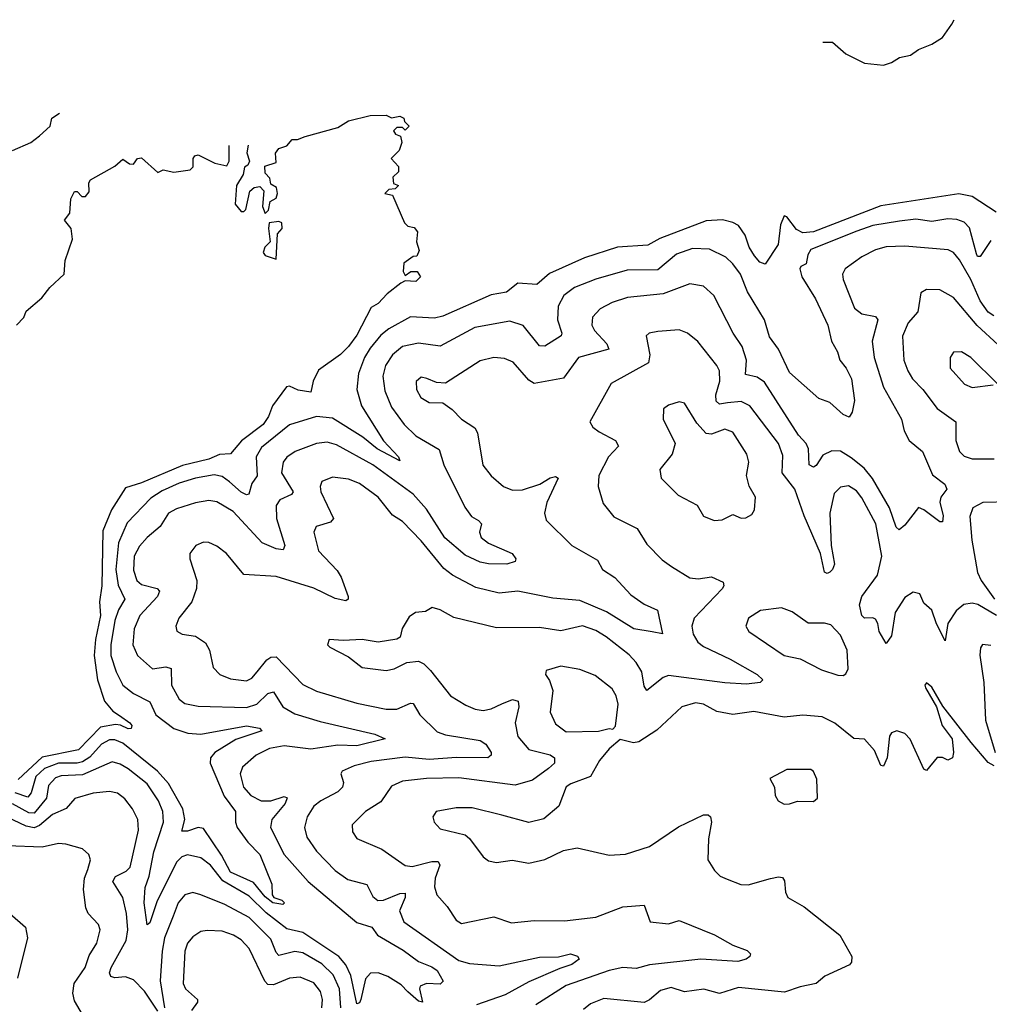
# Model space of a CAD drawing. Extents: x 1678431 to 1860718, y 384618 to 522882.
# Tile 335 of 473: x 1764911 to 1768519, y 516538 to 520202. Entities that reach past the tile are written whole.
import ezdxf

# ---------------------------------------------------------------- set-up
doc = ezdxf.new("R2010")
doc.units = 0

msp = doc.modelspace()

# ---------------------------------------------------------------- linework, layer by layer
at = {"layer": '0CON10XD'}
for points in [[(1767898.8, 520118.3), (1767935, 520118.1), (1767985, 520074.4), (1768055, 520039.4), (1768125, 520032.9), (1768155, 520042), (1768185, 520061.2), (1768225, 520070), (1768255, 520091.2), (1768305, 520110.8), (1768344.6, 520135.4), (1768379.2, 520185), (1768387.4, 520201.5)], [(1764884.7, 519715.3), (1764952.5, 519745), (1764985, 519768.9), (1765024.2, 519805), (1765031.2, 519835), (1765059.9, 519854.2)], [(1765761.6, 519734.1), (1765755.9, 519705.9), (1765766.7, 519675), (1765759.5, 519660.5), (1765747.5, 519652.5), (1765742.9, 519625), (1765717.5, 519585), (1765713.3, 519515), (1765735, 519487.5), (1765745, 519487.5), (1765752.5, 519495), (1765767.1, 519562.9), (1765783.1, 519576.9), (1765805, 519581.2), (1765820, 519565), (1765814.2, 519505.8), (1765825, 519480), (1765837, 519493), (1765842.5, 519525), (1765865, 519537.5), (1765870, 519555), (1765867, 519577), (1765845, 519590), (1765841.7, 519611.7), (1765825, 519630), (1765823.8, 519656.2), (1765865, 519670), (1765862.5, 519705), (1765875, 519722.5), (1765905, 519732.5), (1765925, 519756), (1765945, 519756.2), (1765972.9, 519767.1), (1766095, 519800), (1766135, 519825.5), (1766215, 519845.5), (1766275, 519846.7), (1766295, 519836.7), (1766325, 519842.5), (1766340, 519835), (1766343, 519823), (1766360, 519805), (1766345, 519790), (1766335, 519800), (1766315, 519800), (1766302.5, 519787.5), (1766310, 519775), (1766328.3, 519768.3), (1766333.3, 519745), (1766322.5, 519715), (1766293.3, 519685), (1766320, 519655), (1766320, 519635), (1766300, 519615), (1766301.7, 519591.7), (1766320, 519585), (1766308.3, 519571.7), (1766285, 519570), (1766270, 519555), (1766298.3, 519548.3), (1766342.5, 519445), (1766355, 519433.3), (1766378.3, 519428.3), (1766391.7, 519411.7), (1766387.5, 519375), (1766397, 519343), (1766388.3, 519321.7), (1766375, 519320), (1766340, 519295), (1766337.5, 519265), (1766345, 519250), (1766366.1, 519263.9), (1766390, 519265), (1766402, 519245), (1766385, 519227.1), (1766345, 519230), (1766328.9, 519221.1), (1766278.3, 519181.7), (1766245, 519146), (1766219.3, 519130.7), (1766165, 519027.5), (1766135, 518985.6), (1766105, 518955.6), (1766023.2, 518896.8), (1766003.6, 518856.4), (1765995, 518816), (1765947.5, 518822.5), (1765915, 518837.5), (1765904.3, 518835.7), (1765851.2, 518765), (1765836.7, 518725), (1765817.6, 518695), (1765736, 518634), (1765695, 518586.1), (1765655, 518583.6), (1765615, 518566), (1765516.9, 518543.1), (1765365, 518478.1), (1765305, 518458.9), (1765252.2, 518377.8), (1765220.7, 518299.3), (1765216.3, 518095), (1765208.2, 518035), (1765212, 517985), (1765193.4, 517895), (1765188.7, 517835), (1765200.7, 517745), (1765226.2, 517666.2), (1765258, 517628), (1765282.1, 517612.1), (1765320.8, 517585), (1765328, 517575), (1765325.6, 517564.4), (1765315, 517562.5), (1765286.4, 517576.4), (1765268.2, 517578.2), (1765211.6, 517568.4), (1765130, 517485), (1764995, 517457.1), (1764905.5, 517374.5)], [(1764898.8, 519065), (1764926.1, 519093.9), (1764935, 519117.5), (1764993.9, 519166.1), (1765023.3, 519205), (1765076.7, 519255), (1765080, 519305), (1765107.5, 519385), (1765102.5, 519425), (1765077.5, 519455), (1765098.3, 519481.7), (1765101.2, 519535), (1765115, 519562.5), (1765125, 519562.5), (1765143, 519543), (1765156.1, 519543.9), (1765169.3, 519560.7), (1765168.8, 519595), (1765174.1, 519605.9), (1765265, 519656.7), (1765295, 519682.5), (1765320, 519665), (1765335, 519663.3), (1765350, 519685), (1765365, 519687.5), (1765425, 519632.5), (1765445, 519643.3), (1765485, 519633.8), (1765545, 519642.5), (1765556.4, 519653.6), (1765556.7, 519685), (1765563.3, 519695), (1765575, 519698.8), (1765637.5, 519667.5), (1765681.7, 519658.3), (1765690, 519675), (1765690.6, 519733)], [(1768544.4, 519485), (1768455, 519543.8), (1768405, 519553.9), (1768115, 519509.1), (1767865, 519411.8), (1767825, 519408.6), (1767801.2, 519421.2), (1767765, 519468.5), (1767755, 519471.9), (1767741.7, 519438.3), (1767733.1, 519365), (1767685, 519291.2), (1767665, 519298.6), (1767645, 519322.5), (1767625.3, 519355), (1767610.1, 519400.1), (1767585, 519435.6), (1767565, 519447.1), (1767526.6, 519456.6), (1767465, 519453.4), (1767292.9, 519387.1), (1767247.8, 519362.2), (1767134.8, 519355.2), (1767012.2, 519315), (1766882.8, 519257.2), (1766835, 519216), (1766765, 519220.8), (1766721.9, 519188.1), (1766665, 519178.1), (1766485, 519097.8), (1766455, 519090.6), (1766365, 519096.2), (1766285, 519050.8), (1766255, 519027.3), (1766215, 518978.6), (1766194.1, 518945), (1766171.7, 518885), (1766165.3, 518825), (1766182.5, 518765), (1766264.5, 518634.5), (1766321.1, 518575), (1766325, 518560), (1766241.1, 518605), (1766187.4, 518647.4), (1766075, 518719.2), (1766015, 518724.8), (1765915, 518693.8), (1765810.7, 518609.3), (1765791.5, 518575), (1765795.3, 518504.7), (1765774.4, 518475.6), (1765764.1, 518435.9), (1765755, 518433.5), (1765735, 518443), (1765691.5, 518481.5), (1765665, 518501.3), (1765635, 518508.3), (1765565, 518495.9), (1765505, 518476.6), (1765441.3, 518448.7), (1765398.8, 518421.2), (1765311.2, 518328.8), (1765278.5, 518255), (1765268.9, 518155), (1765277, 518097), (1765302.5, 518045), (1765278.3, 518005), (1765265.2, 517965.2), (1765250, 517875), (1765250.9, 517835), (1765270, 517775), (1765295.5, 517725.5), (1765335, 517694.7), (1765395, 517662.9), (1765417.8, 517615), (1765485, 517563.3), (1765536.4, 517546.4), (1765585, 517543.2), (1765755, 517573.8), (1765803.8, 517565), (1765812.5, 517555), (1765715, 517523.2), (1765637.3, 517475), (1765620.8, 517455), (1765620, 517435), (1765672.3, 517312.3), (1765714.6, 517255), (1765713.9, 517215), (1765720.6, 517195), (1765760.5, 517140.5), (1765804.4, 517095), (1765849.2, 516985), (1765850, 516945), (1765856.7, 516935), (1765886.2, 516925), (1765896.2, 516915), (1765890.7, 516909.3), (1765853.5, 516915), (1765825, 516937.7), (1765780.9, 516990.9), (1765695, 517029.5), (1765662.1, 517092.1), (1765595, 517191.8), (1765575, 517195.3), (1765535, 517181.8), (1765515, 517182), (1765525.3, 517224.7), (1765518.3, 517265), (1765465, 517359), (1765424.1, 517405), (1765295, 517509.4), (1765265, 517521.5), (1765245, 517522), (1765215, 517505.5), (1765172.3, 517457.7), (1765145, 517440), (1765125, 517434.4), (1765055, 517435.3), (1765003.2, 517415), (1764971.5, 517385), (1764954.4, 517325), (1764941.7, 517308.3), (1764893.9, 517323.9)], [(1768525, 519380.3), (1768485, 519320), (1768475, 519320.9), (1768470.7, 519330.7), (1768445, 519426.4), (1768425, 519447.8), (1768398.3, 519458.3), (1768365, 519460), (1768305, 519450.8), (1768245, 519458.8), (1768185, 519452.2), (1768085, 519436.2), (1768026, 519414), (1767855, 519346.3), (1767843.7, 519326.3), (1767836.9, 519293.1), (1767817.1, 519282.9), (1767813.6, 519275), (1767821.4, 519245), (1767872.3, 519162.3), (1767918.4, 519065), (1767931.1, 519005), (1767954, 518965), (1767962.1, 518935), (1767986, 518905), (1768005.8, 518865), (1768017.5, 518785), (1768008.8, 518741.2), (1767997, 518723), (1767975, 518732.2), (1767925, 518777.5), (1767885, 518791.4), (1767775, 518888.1), (1767734.4, 518975), (1767701.3, 519021.3), (1767682.7, 519085), (1767619.2, 519189.2), (1767592.8, 519255), (1767565, 519293.6), (1767538, 519318), (1767477.4, 519347.4), (1767415, 519350), (1767355, 519328.4), (1767285, 519271.3), (1767171, 519269), (1767054.5, 519235.5), (1766975, 519204.7), (1766935.9, 519175), (1766914.3, 519135), (1766912.3, 519085), (1766928, 519035), (1766926.2, 519025), (1766865, 518986.6), (1766845, 518987.9), (1766785, 519063.8), (1766735, 519080), (1766605, 519056.4), (1766475, 518986.8), (1766395, 518998.4), (1766335.6, 518985), (1766298, 518955), (1766271.9, 518915), (1766262.9, 518875), (1766269.9, 518820.1), (1766295, 518760), (1766341.8, 518695), (1766385, 518652.7), (1766471.5, 518601.5), (1766489.2, 518545), (1766567, 518387), (1766592.2, 518352.2), (1766618.3, 518338.3), (1766629.4, 518325), (1766622.5, 518295), (1766628.2, 518275), (1766655, 518253.4), (1766743.1, 518215), (1766756.9, 518195), (1766754.2, 518185), (1766724.1, 518175.9), (1766655, 518177), (1766625, 518183.3), (1766569, 518209), (1766493.1, 518273.1), (1766425, 518379.7), (1766375, 518435.8), (1766225, 518544.8), (1766090.1, 518620.1), (1766055, 518629.2), (1766015, 518624.1), (1765935.7, 518594.3), (1765905, 518573.8), (1765890.9, 518555), (1765884.7, 518515), (1765928.2, 518445), (1765922.7, 518435), (1765879.5, 518415), (1765865.9, 518394.1), (1765866.3, 518345), (1765897.3, 518245), (1765891.1, 518228.9), (1765865, 518232.3), (1765813.6, 518255), (1765705, 518371.3), (1765645, 518407.1), (1765615, 518412.2), (1765565, 518403.1), (1765495, 518381.6), (1765465, 518364.6), (1765433.8, 518315), (1765385.5, 518275), (1765357.4, 518242.6), (1765337.6, 518205), (1765335, 518152.5), (1765347.2, 518115), (1765365, 518100), (1765422.9, 518085), (1765431.1, 518075), (1765423.4, 518055), (1765357.9, 517985), (1765337.2, 517935), (1765332.4, 517875), (1765349.6, 517835), (1765405, 517786.2), (1765455, 517793.1), (1765475, 517786.9), (1765476.2, 517725), (1765505, 517673.5), (1765525, 517656.8), (1765575, 517646.6), (1765755, 517642.5), (1765793.8, 517655), (1765835, 517694.7), (1765855, 517700.4), (1765890, 517645), (1765935, 517618), (1766029.6, 517589.6), (1766233.1, 517543.1), (1766271.2, 517525), (1766165, 517499.3), (1766095, 517501.3), (1765995, 517487.6), (1765895, 517499.8), (1765840.3, 517489.7), (1765790.5, 517465), (1765739.8, 517420.2), (1765731.1, 517395), (1765743.3, 517345), (1765770.8, 517315), (1765809.2, 517295), (1765845, 517294.5), (1765895, 517310.6), (1765906.3, 517306.3), (1765899, 517285), (1765849.7, 517225), (1765844.1, 517195), (1765895.3, 517095), (1765985, 516994.2), (1766165, 516841.8), (1766221.5, 516825), (1766242.7, 516795), (1766338.5, 516738.5), (1766395, 516696.8), (1766445, 516677.6), (1766465, 516663.6), (1766486.4, 516623.6), (1766475, 516612.1), (1766425, 516615.3), (1766401.2, 516605), (1766398.2, 516595), (1766410, 516545), (1766395, 516549.5), (1766355, 516583.9), (1766330, 516610), (1766281.5, 516641.5), (1766245, 516654.7), (1766216.2, 516653.8), (1766197.2, 516632.8), (1766180, 516555), (1766175, 516542.5), (1766165, 516538.9), (1766143.3, 516645), (1766124.9, 516684.9), (1766099, 516715), (1765965, 516804.5), (1765905, 516818.4), (1765827.7, 516877.7), (1765765, 516940.2), (1765666.8, 516996.8), (1765620.6, 517055), (1765585, 517082.5), (1765535, 517094.2), (1765515, 517086.3), (1765495, 517066.6), (1765421.6, 516918.4), (1765395, 516840.8), (1765385, 516833.8), (1765374.5, 516915), (1765377.6, 516972.4), (1765392.5, 517015), (1765410.7, 517105), (1765446, 517215), (1765443.8, 517255), (1765428, 517295), (1765385, 517357.9), (1765315, 517413.9), (1765285, 517431.2), (1765255, 517439.7), (1765145, 517391.6), (1765065, 517388), (1765045, 517380.9), (1765018.6, 517351.4), (1765011, 517305), (1764965, 517248.5), (1764945, 517249.5), (1764884, 517284)], [(1765865, 519310), (1765870, 519405), (1765887.5, 519425), (1765886.7, 519445), (1765875, 519450), (1765840, 519445), (1765836.7, 519425), (1765843.3, 519375), (1765823.8, 519355), (1765816.7, 519335), (1765823.9, 519323.9), (1765865, 519310)], [(1768535, 519099.1), (1768515, 519113.2), (1768484.5, 519155), (1768449.8, 519235), (1768408.2, 519308.2), (1768385.2, 519335.2), (1768366, 519345), (1768205, 519358.6), (1768135, 519355.8), (1768095.2, 519344.8), (1768045, 519319.6), (1767982.5, 519275), (1767972.9, 519255), (1767975.5, 519235), (1768017.7, 519127.7), (1768045, 519106.9), (1768095, 519097.3), (1768103.6, 519085), (1768082.6, 519005), (1768090, 518945), (1768125, 518834.5), (1768192.5, 518715), (1768202.1, 518672.1), (1768220, 518635), (1768270, 518595), (1768307.9, 518507.9), (1768352.9, 518472.9), (1768360.6, 518455), (1768338.8, 518425), (1768334.1, 518405.9), (1768346.8, 518355), (1768345, 518333.3), (1768335, 518332.5), (1768275, 518377.9), (1768255, 518385.7), (1768205, 518321.1), (1768183.4, 518303.4), (1768172.6, 518312.6), (1768147.8, 518385), (1768084.6, 518494.6), (1768052.6, 518532.6), (1768005, 518571.7), (1767965, 518595.3), (1767933.3, 518596.7), (1767899.2, 518580.8), (1767875, 518542.5), (1767865, 518536.5), (1767848.9, 518545), (1767845.6, 518605), (1767837.5, 518625), (1767809.2, 518655), (1767682.5, 518852.5), (1767655, 518871), (1767611.3, 518881.3), (1767615.2, 518935), (1767598.8, 518985), (1767565.3, 519035), (1767494.4, 519175), (1767455, 519209.5), (1767405, 519218.8), (1767305, 519181), (1767172, 519168), (1767115, 519149.1), (1767071.5, 519125), (1767042.5, 519095), (1767040, 519065), (1767049.3, 519045), (1767095.9, 518995), (1767102.9, 518975), (1766990.6, 518945), (1766935, 518867.3), (1766825, 518847.9), (1766805, 518860.5), (1766746.8, 518926.8), (1766715, 518940.4), (1766675, 518944.6), (1766625, 518931.5), (1766495, 518849.4), (1766461.8, 518851.8), (1766426.2, 518866.2), (1766405, 518870.8), (1766385.8, 518855), (1766388.1, 518825), (1766403.3, 518795), (1766435, 518776.9), (1766485, 518775.8), (1766520.8, 518750.8), (1766555.6, 518715), (1766605, 518682.2), (1766614.7, 518664.7), (1766634.1, 518544.1), (1766665, 518504.4), (1766711.4, 518465), (1766745, 518450.9), (1766782.4, 518452.4), (1766846.4, 518473.6), (1766885, 518496.8), (1766905, 518501.1), (1766915, 518496), (1766872.8, 518405), (1766863.8, 518365), (1766869.5, 518339.5), (1766965, 518244.4), (1767060.5, 518190.5), (1767080, 518155), (1767125, 518125.5), (1767185, 518061.8), (1767235, 518026.2), (1767284.5, 518004.5), (1767303.3, 517916.7), (1767264, 517924), (1767196.7, 517935), (1767095, 517997.5), (1766995, 518040.6), (1766895, 518048.9), (1766765, 518074.7), (1766695, 518067.7), (1766608, 518088), (1766521.1, 518135), (1766489, 518159), (1766405, 518262.3), (1766335, 518333.9), (1766297.7, 518357.7), (1766245, 518425.3), (1766175.5, 518475), (1766135, 518491.4), (1766075, 518498.9), (1766035, 518482.5), (1766029.2, 518465), (1766031.8, 518445), (1766078.9, 518345), (1766068.2, 518331.8), (1766014.5, 518315.5), (1766005.6, 518295), (1766023.1, 518225), (1766092, 518152), (1766107.1, 518127.1), (1766133.5, 518055), (1766132.9, 518045), (1766125, 518038.9), (1766085, 518048.1), (1766005, 518086.4), (1765865, 518129.1), (1765745, 518137.5), (1765680.8, 518215), (1765645, 518242.9), (1765615, 518255.6), (1765595, 518256.9), (1765566.2, 518245), (1765544.3, 518215), (1765544.2, 518195), (1765570.4, 518115), (1765568.9, 518085), (1765551.2, 518035), (1765503.5, 517975), (1765492.2, 517945), (1765495.6, 517925.6), (1765515.5, 517915.5), (1765565, 517907.5), (1765602.1, 517882.1), (1765617.9, 517855), (1765631.4, 517791.4), (1765655.3, 517765.3), (1765695, 517748.4), (1765755, 517740.7), (1765775, 517751.8), (1765795, 517774.7), (1765830.8, 517819.2), (1765845, 517828.9), (1765865, 517830.8), (1765965, 517727.9), (1766015, 517702.8), (1766165, 517657.8), (1766274.6, 517635.4), (1766315, 517636.4), (1766365, 517657.8), (1766375, 517656.9), (1766400.4, 517615), (1766465, 517551.9), (1766495, 517540.2), (1766625, 517519.1), (1766645, 517505.7), (1766665.6, 517475), (1766665.6, 517465), (1766653.3, 517455), (1766536.5, 517456.5), (1766435, 517448.1), (1766345, 517457.7), (1766219.2, 517440.8), (1766155.2, 517424.8), (1766110.8, 517405), (1766105.8, 517395), (1766116.5, 517363.5), (1766111.8, 517345), (1766095, 517327.7), (1766031.5, 517295), (1766005.7, 517274.3), (1765981.3, 517235), (1765970.4, 517195), (1765979.6, 517159.6), (1766015, 517107.5), (1766085, 517035.4), (1766131.9, 517001.9), (1766203.1, 516983.1), (1766225, 516938.6), (1766244.1, 516924.1), (1766265.4, 516925.4), (1766325, 516950.2), (1766345, 516950.8), (1766345.2, 516935), (1766324.7, 516885), (1766340.4, 516845), (1766545, 516700), (1766585, 516689.5), (1766695, 516681.2), (1766845, 516712.8), (1766915.4, 516714.6), (1766960, 516725), (1766987, 516717), (1766992.9, 516705), (1766965, 516685.8), (1766921.3, 516671.3), (1766805, 516621.2), (1766717.4, 516572.6), (1766611.1, 516535)], [(1768551.5, 518991.5), (1768473, 519063), (1768385, 519167.5), (1768335, 519196.5), (1768285, 519198.1), (1768264.4, 519185.6), (1768253.3, 519115), (1768216.5, 519073.5), (1768196.4, 519023.6), (1768201.2, 518935), (1768215.3, 518895), (1768233.2, 518865), (1768271.8, 518825), (1768324.8, 518754.8), (1768394.4, 518705), (1768394.1, 518635), (1768407.3, 518595), (1768425, 518577.5), (1768455, 518567.5), (1768536.8, 518566.8)], [(1768545.6, 517984.4), (1768475.6, 518025.6), (1768455, 518030.5), (1768424.4, 518025), (1768395, 518002.3), (1768364.6, 517955), (1768355, 517890), (1768322.8, 517952.8), (1768305, 518004), (1768275, 518030), (1768260, 518065), (1768235, 518071.4), (1768205, 518051.1), (1768168.8, 517995), (1768155, 517908.8), (1768135, 517880), (1768109.2, 517925), (1768104.2, 517955), (1768095, 517971.2), (1768085, 517976), (1768055, 517974.2), (1768044.1, 517984.1), (1768035.4, 518024.6), (1768044.7, 518055.3), (1768102.2, 518135), (1768119.2, 518205), (1768096.7, 518325), (1768045, 518422.5), (1768025, 518448), (1767995, 518467.5), (1767965, 518462.1), (1767941.4, 518438.6), (1767924.8, 518365), (1767930.8, 518245), (1767942.5, 518175), (1767935.6, 518155), (1767925, 518145.6), (1767915, 518140.8), (1767905.7, 518145.7), (1767890.8, 518215), (1767829.8, 518355), (1767794.8, 518454.8), (1767747.9, 518515), (1767750.3, 518580.3), (1767734.8, 518624.8), (1767627.9, 518765), (1767595, 518781.1), (1767544.5, 518775.5), (1767515, 518771), (1767502.2, 518782.2), (1767501.5, 518805), (1767516.7, 518856.7), (1767514.7, 518895), (1767505.2, 518915.2), (1767434.3, 519004.3), (1767395.7, 519035), (1767365, 519047.3), (1767285, 519041.5), (1767253.3, 519035), (1767242, 519025), (1767256.2, 518955), (1767251.2, 518925), (1767112, 518848), (1767032, 518705), (1767044.2, 518685), (1767067.3, 518667.3), (1767127.8, 518635), (1767138.9, 518615), (1767101.8, 518575), (1767065.5, 518505), (1767063.3, 518465), (1767081.5, 518401.5), (1767122.1, 518352.1), (1767208.3, 518308.3), (1767245, 518249.4), (1767301.1, 518191.1), (1767336.7, 518166.7), (1767404, 518124), (1767435, 518121.3), (1767485, 518128.5), (1767528.8, 518108.8), (1767531.1, 518095), (1767525, 518083.1), (1767420.4, 517975), (1767411.6, 517945), (1767416.7, 517915), (1767433.9, 517885), (1767455, 517868.8), (1767555, 517822), (1767655.5, 517765), (1767675.6, 517745), (1767666.2, 517735), (1767615, 517729.2), (1767535, 517733.3), (1767325, 517761.1), (1767305, 517753.4), (1767245, 517705.6), (1767235, 517721.2), (1767225.7, 517775), (1767205, 517809.1), (1767178.3, 517838.3), (1767092.7, 517905), (1767055, 517928.8), (1767005, 517946.4), (1766925, 517927.1), (1766845, 517939.3), (1766685, 517938.9), (1766526.7, 517976.7), (1766475, 518006), (1766446.4, 518013.6), (1766421.2, 517998.8), (1766384.3, 517995.7), (1766360.5, 517979.5), (1766333.8, 517936.2), (1766326.3, 517903.7), (1766315, 517895.8), (1766245, 517885.6), (1766185.4, 517895.4), (1766115, 517890.8), (1766062.5, 517895), (1766056.7, 517875), (1766065, 517866.7), (1766135, 517831.2), (1766185, 517791.1), (1766275, 517779.5), (1766305, 517785.6), (1766351.1, 517808.9), (1766395, 517814.4), (1766414.6, 517804.6), (1766439.5, 517779.5), (1766514.4, 517685), (1766571.3, 517651.3), (1766605.8, 517635.8), (1766635, 517631.4), (1766665, 517637.2), (1766704.5, 517655.5), (1766745, 517671.2), (1766765.6, 517665.6), (1766768.3, 517645), (1766754.7, 517584.7), (1766764.2, 517534.2), (1766805.2, 517485.2), (1766885, 517465.8), (1766900.6, 517455), (1766900.5, 517435), (1766879.3, 517415), (1766818.8, 517371.2), (1766755, 517352.8), (1766545, 517380.2), (1766425, 517377.4), (1766335, 517367.6), (1766295, 517349.5), (1766255, 517290.5), (1766197.8, 517255), (1766147.8, 517205), (1766149.4, 517179.4), (1766165, 517154.4), (1766259.2, 517115), (1766345, 517053.8), (1766370.9, 517050.9), (1766445, 517068.7), (1766468.4, 517068.4), (1766474.2, 517055), (1766456.8, 517006.8), (1766454.1, 516974.1), (1766463.5, 516945), (1766502, 516902), (1766535, 516850.8), (1766555, 516837.8), (1766675, 516862.5), (1766741.3, 516841.3), (1766825, 516850), (1766937.7, 516847.7), (1767055, 516862.2), (1767155, 516900.4), (1767235, 516906.7), (1767256.7, 516845), (1767325, 516837.5), (1767365, 516849.4), (1767496.2, 516796.2), (1767565, 516757.5), (1767617.9, 516737.9), (1767630.8, 516725), (1767628.1, 516715), (1767614, 516705), (1767583.4, 516696.6), (1767445, 516705.2), (1767254.7, 516684.7)], [(1768548.3, 518848.3), (1768450, 518945), (1768415, 518965.6), (1768385.7, 518964.3), (1768372.9, 518945), (1768372.9, 518905), (1768426, 518845), (1768455, 518832.7), (1768532.5, 518842.5)], [(1767495, 518337.5), (1767525, 518340), (1767565, 518360), (1767595, 518346), (1767612.3, 518347.7), (1767635, 518360), (1767645, 518377.5), (1767649.4, 518425), (1767625, 518466.2), (1767615.4, 518505), (1767624.4, 518555), (1767616.9, 518585), (1767565, 518666.5), (1767535, 518677.9), (1767485, 518659.6), (1767465, 518661.1), (1767430.3, 518700.3), (1767385, 518774), (1767365, 518779.2), (1767325, 518767.1), (1767306.9, 518753.1), (1767305.6, 518715), (1767350, 518625), (1767339.4, 518585), (1767292.6, 518527.4), (1767298.1, 518495), (1767361.7, 518431.7), (1767431.2, 518395), (1767455, 518354), (1767495, 518337.5)], [(1768595, 518407.9), (1768495, 518404.8), (1768457.9, 518385), (1768446.8, 518353.2), (1768454.1, 518265), (1768475.2, 518145), (1768488.6, 518115), (1768538.4, 518045)], [(1767975, 517761.1), (1767985, 517767.5), (1767994, 517786), (1767990, 517855), (1767965, 517911.5), (1767929.3, 517949.3), (1767905, 517955.4), (1767845, 517955.5), (1767785, 517998.2), (1767745, 518012.9), (1767667.4, 518002.6), (1767622.9, 517975), (1767612.9, 517945), (1767624, 517925), (1767755, 517835.5), (1767815, 517822.7), (1767895, 517782), (1767955, 517761.8), (1767975, 517761.1)], [(1768525, 517873.3), (1768493.3, 517876.7), (1768485.6, 517864.4), (1768483.8, 517836.2), (1768497.9, 517735), (1768504.7, 517595), (1768540.7, 517475)], [(1766945, 517551.5), (1767065, 517554.4), (1767103.9, 517563.9), (1767118.3, 517561.7), (1767127.7, 517572.3), (1767138.5, 517655), (1767130.9, 517685), (1767115, 517711.4), (1767051.7, 517761.7), (1766995, 517783.5), (1766925, 517795.6), (1766870.6, 517779.4), (1766868, 517765), (1766882.5, 517742.5), (1766894.6, 517705), (1766884.6, 517624.6), (1766905, 517580.8), (1766945, 517551.5)], [(1768536.7, 517425), (1768515, 517437.1), (1768451.7, 517511.7), (1768346.4, 517646.4), (1768305, 517717.5), (1768285, 517733.3), (1768278.8, 517725), (1768281.9, 517715), (1768322.2, 517645), (1768343.1, 517575), (1768380.5, 517525), (1768385.5, 517475), (1768381.4, 517455), (1768365, 517445.7), (1768345, 517455.5), (1768325, 517456.2), (1768285, 517408), (1768275, 517412), (1768224.7, 517524.7), (1768205, 517545.6), (1768175, 517555.5), (1768155, 517548.1), (1768147.9, 517535), (1768139.2, 517455), (1768125, 517423.8), (1768115, 517426.2), (1768091.7, 517481.7), (1768055, 517523.8), (1768015, 517526.2), (1767944.3, 517584.3), (1767896.9, 517606.9), (1767825, 517613.8), (1767755, 517606), (1767643, 517627), (1767565, 517615.9), (1767505, 517627.5), (1767455, 517654.6), (1767425, 517659.6), (1767374.3, 517645), (1767282.2, 517557.8), (1767215, 517514.4), (1767195, 517510), (1767145, 517523.3), (1767105, 517488.6), (1767068.5, 517445), (1767035.5, 517385), (1766961.7, 517358.3), (1766945, 517346.4), (1766916.7, 517275), (1766861.9, 517228.1), (1766805, 517214.6), (1766705, 517240.9), (1766595, 517268.2), (1766535, 517268.9), (1766461.2, 517255), (1766448.6, 517235), (1766453.3, 517215), (1766475, 517191.1), (1766568.3, 517168.3), (1766584.4, 517155), (1766635, 517086), (1766655, 517071.4), (1766685, 517065.6), (1766743.4, 517073.4), (1766805, 517063.1), (1766865, 517076.7), (1766935, 517110), (1766985, 517119.5), (1767105, 517092.2), (1767165, 517096.7), (1767255, 517124.4), (1767362.4, 517197.6), (1767455, 517242.9), (1767472.9, 517242.9), (1767481.5, 517235), (1767485.3, 517215), (1767473.9, 517153.9), (1767471.2, 517075), (1767495.7, 517035), (1767517.5, 517015), (1767543.1, 517003.1)], [(1767755, 517282.5), (1767775, 517283.8), (1767805, 517293.8), (1767865, 517292), (1767880, 517305), (1767876.9, 517375), (1767865, 517403.3), (1767855, 517411.2), (1767765, 517410.8), (1767701.7, 517378.3), (1767720, 517345), (1767722.5, 517315), (1767733.3, 517295), (1767755, 517282.5)], [(1765425, 516511.5), (1765375, 516586.6), (1765335, 516628.9), (1765305, 516640.4), (1765265, 516636.1), (1765250.5, 516640.5), (1765245.4, 516655), (1765251.1, 516675), (1765307.3, 516775), (1765313.4, 516815), (1765308.7, 516875), (1765295.3, 516935), (1765257.8, 516995), (1765267.4, 517012.6), (1765307.5, 517032.5), (1765322, 517048), (1765352.8, 517185), (1765350.3, 517225), (1765330.7, 517265), (1765302.6, 517302.6), (1765275, 517323.1), (1765245, 517329.6), (1765185, 517323.7), (1765116.4, 517303.6), (1765084.4, 517265.6), (1765033.8, 517243.8)], [(1765033.8, 517243.8), (1764985, 517202.5), (1764965, 517194.6), (1764935, 517200.1), (1764865, 517233.5)], [(1765145, 516500), (1765115, 516550), (1765108.5, 516578.5), (1765113.3, 516615), (1765154.7, 516675), (1765170.3, 516719.7), (1765197.7, 516765), (1765210.6, 516815), (1765204.3, 516835), (1765165.4, 516875.4), (1765157, 516897), (1765148.2, 516965), (1765152.9, 517007.1), (1765165, 517038.8), (1765174.2, 517075), (1765168, 517095), (1765145, 517115.6), (1765083.4, 517133.4), (1765055, 517136.4), (1764995, 517122.7), (1764865, 517127.9)], [(1767543.1, 517003.1), (1767593.8, 516983.8), (1767622, 516982), (1767705, 517006.2), (1767735, 517012.5), (1767749.4, 517009.4), (1767757, 516997), (1767760.6, 516955), (1767769.4, 516935), (1767830.5, 516900.5), (1767962.2, 516795), (1768006.7, 516715), (1768005.8, 516695), (1767998, 516685), (1767907.2, 516642.8), (1767875, 516615.6), (1767815, 516603.1), (1767757.2, 516582.8), (1767585, 516600), (1767515, 516577.2), (1767456.7, 516593.3), (1767385, 516584.6), (1767335, 516599.7), (1767295, 516589.2), (1767255, 516553.6), (1767235, 516543.9), (1767085, 516559.3), (1767035, 516539.6), (1767008.3, 516518.3)], [(1766105.7, 516525), (1766100.5, 516595), (1766077.2, 516647.2), (1766035, 516688.7), (1765965, 516729.1), (1765935, 516734.3), (1765875, 516719.7), (1765865, 516730.6), (1765845, 516780), (1765765, 516860.7), (1765675, 516908.4), (1765585, 516945.3), (1765555, 516953.9), (1765525, 516945.3), (1765500.6, 516915), (1765481.9, 516865), (1765450.2, 516785), (1765441.7, 516735), (1765434.2, 516625), (1765450, 516525)], [(1764874.4, 516875), (1764932.7, 516825), (1764940, 516785), (1764903.3, 516635)], [(1766034.8, 516525), (1766037.9, 516555), (1766030.8, 516585), (1766005, 516617.4), (1765955, 516639), (1765915, 516634.8), (1765855, 516610), (1765835, 516611.8), (1765823.7, 516623.7), (1765764.8, 516744.8), (1765735, 516776.9), (1765706.5, 516795), (1765665, 516809.7), (1765608.3, 516811.7), (1765585, 516808.2), (1765555, 516789.2), (1765535.3, 516765), (1765525.3, 516735), (1765519.1, 516615), (1765528.2, 516595), (1765572.7, 516555), (1765572.2, 516545), (1765550.5, 516515)], [(1767254.7, 516684.7), (1767205, 516671.3), (1767155, 516674.7), (1767105, 516663.8), (1766945, 516607.8), (1766832.1, 516535)]]:
    msp.add_lwpolyline(points, dxfattribs=at)

doc.saveas('drawing.dxf')
